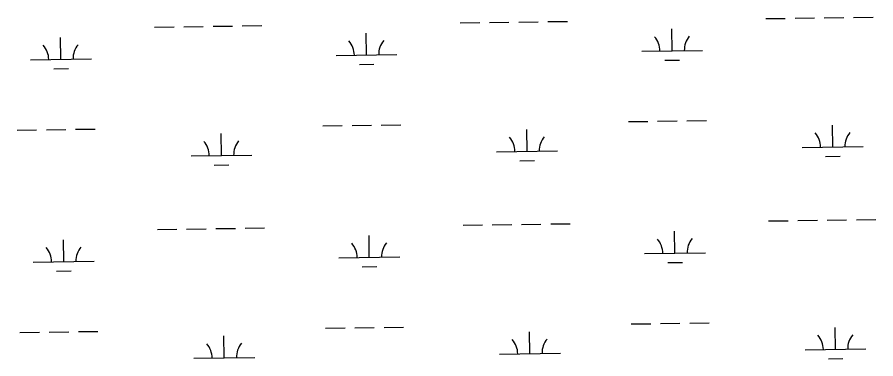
# Model space of a CAD drawing. Extents: x 3767014 to 3805179, y 361544 to 387384.
# Drawn here: x 3797537 to 3798947, y 379534 to 380096 of the extents above; entities that cross this region are included whole.
import ezdxf

# ---------------------------------------------------------------- set-up
doc = ezdxf.new("R2010")
doc.units = 0
doc.layers.add('V-WETL-SWMP', color=7, linetype='Continuous')

msp = doc.modelspace()

# ---------------------------------------------------------------- linework, layer by layer
at = {"layer": 'V-WETL-SWMP'}
for p, q in [((3798766.205, 380093.684), (3798798.202, 380094.128)), ((3798814.201, 380094.35), (3798846.198, 380094.795)), ((3798862.196, 380095.017), (3798894.193, 380095.461)), ((3798910.191, 380095.684), (3798942.188, 380096.128)), ((3797762.486, 380079.741), (3797794.483, 380080.185)), ((3797810.481, 380080.407), (3797842.478, 380080.852)), ((3797858.477, 380081.074), (3797890.474, 380081.519)), ((3797906.472, 380081.741), (3797938.469, 380082.185)), ((3798264.346, 380086.712), (3798296.343, 380087.157)), ((3798312.341, 380087.379), (3798344.338, 380087.823)), ((3798360.336, 380088.046), (3798392.333, 380088.49)), ((3798408.332, 380088.712), (3798440.329, 380089.157)), ((3798110.473, 380033.828), (3798109.973, 380069.824)), ((3798612.333, 380040.799), (3798611.833, 380076.796)), ((3797608.614, 380026.856), (3797608.114, 380062.853)), ((3798562.338, 380040.105), (3798662.328, 380041.494)), ((3797558.619, 380026.162), (3797658.609, 380027.551)), ((3798060.478, 380033.133), (3798160.469, 380034.522)), ((3798600.548, 380025.203), (3798624.546, 380025.536)), ((3797596.829, 380011.26), (3797620.827, 380011.593)), ((3798098.689, 380018.232), (3798122.687, 380018.565)), ((3798540.535, 379924.359), (3798572.532, 379924.803)), ((3798588.531, 379925.025), (3798620.528, 379925.47)), ((3798636.526, 379925.692), (3798668.523, 379926.137)), ((3797536.816, 379910.416), (3797568.813, 379910.86)), ((3797584.812, 379911.083), (3797616.808, 379911.527)), ((3797632.807, 379911.749), (3797664.804, 379912.194)), ((3798038.676, 379917.387), (3798070.673, 379917.832)), ((3798086.671, 379918.054), (3798118.668, 379918.498)), ((3798134.667, 379918.721), (3798166.663, 379919.165)), ((3798374.132, 379875.613), (3798373.632, 379911.609)), ((3798875.992, 379882.584), (3798875.492, 379918.581)), ((3797872.273, 379868.641), (3797871.773, 379904.638)), ((3798825.997, 379881.89), (3798925.987, 379883.279)), ((3797822.278, 379867.947), (3797922.268, 379869.336)), ((3798324.137, 379874.918), (3798424.128, 379876.307)), ((3798864.207, 379866.988), (3798888.205, 379867.321)), ((3797860.488, 379853.045), (3797884.486, 379853.378)), ((3798362.348, 379860.017), (3798386.346, 379860.35)), ((3798268.966, 379754.069), (3798300.963, 379754.514)), ((3798316.962, 379754.736), (3798348.959, 379755.18)), ((3798364.957, 379755.403), (3798396.954, 379755.847)), ((3798412.953, 379756.069), (3798444.95, 379756.514)), ((3798770.826, 379761.041), (3798802.823, 379761.485)), ((3798818.821, 379761.707), (3798850.818, 379762.152)), ((3798866.817, 379762.374), (3798898.814, 379762.819)), ((3798914.812, 379763.041), (3798946.809, 379763.485)), ((3797767.107, 379747.098), (3797799.104, 379747.542)), ((3797815.102, 379747.765), (3797847.099, 379748.209)), ((3797863.098, 379748.431), (3797895.095, 379748.876)), ((3797911.093, 379749.098), (3797943.09, 379749.542)), ((3798616.954, 379708.156), (3798616.454, 379744.153)), ((3797613.235, 379694.213), (3797612.735, 379730.21)), ((3798115.094, 379701.185), (3798114.594, 379737.181)), ((3798065.099, 379700.49), (3798165.089, 379701.879)), ((3798566.959, 379707.462), (3798666.949, 379708.851)), ((3797563.239, 379693.519), (3797663.23, 379694.908)), ((3798103.31, 379685.589), (3798127.307, 379685.922)), ((3798605.169, 379692.56), (3798629.167, 379692.893)), ((3797601.45, 379678.617), (3797625.448, 379678.951)), ((3798043.297, 379584.744), (3798075.294, 379585.189)), ((3798091.292, 379585.411), (3798123.289, 379585.856)), ((3798139.287, 379586.078), (3798171.284, 379586.522)), ((3798545.156, 379591.716), (3798577.153, 379592.16)), ((3798593.152, 379592.383), (3798625.148, 379592.827)), ((3798641.147, 379593.049), (3798673.144, 379593.494)), ((3798880.613, 379549.941), (3798880.113, 379585.938)), ((3797541.437, 379577.773), (3797573.434, 379578.217)), ((3797589.432, 379578.44), (3797621.429, 379578.884)), ((3797637.428, 379579.106), (3797669.425, 379579.551)), ((3797876.894, 379535.998), (3797876.394, 379571.995)), ((3798378.753, 379542.97), (3798378.253, 379578.966)), ((3798328.758, 379542.275), (3798428.748, 379543.664)), ((3798830.618, 379549.247), (3798930.608, 379550.636)), ((3797826.898, 379535.304), (3797926.889, 379536.693)), ((3798868.828, 379534.345), (3798892.826, 379534.678))]:
    msp.add_line(p, q, dxfattribs=at)
for centre, start, end in [((3798557.089, 380040.507), 0.024037, 41.567696), ((3798667.564, 380042.041), 140.024034, 181.567693), ((3797553.37, 380026.564), 0.024037, 41.567696), ((3797663.845, 380028.098), 140.024034, 181.567693), ((3798055.229, 380033.535), 0.024037, 41.567696), ((3798165.704, 380035.07), 140.024034, 181.567693), ((3798318.888, 379875.32), 0.024037, 41.567696), ((3798429.363, 379876.855), 140.024034, 181.567693), ((3798820.748, 379882.292), 0.024037, 41.567696), ((3798931.223, 379883.826), 140.024034, 181.567693), ((3797817.029, 379868.349), 0.024037, 41.567696), ((3797927.504, 379869.883), 140.024034, 181.567693), ((3798561.71, 379707.864), 0.024037, 41.567696), ((3798672.185, 379709.398), 140.024034, 181.567693), ((3797557.99, 379693.921), 0.024037, 41.567696), ((3797668.466, 379695.455), 140.024034, 181.567693), ((3798059.85, 379700.892), 0.024037, 41.567696), ((3798170.325, 379702.427), 140.024034, 181.567693), ((3798825.369, 379549.649), 0.024037, 41.567696), ((3798935.844, 379551.183), 140.024034, 181.567693), ((3797821.649, 379535.706), 0.024037, 41.567696), ((3797932.125, 379537.24), 140.024034, 181.567693), ((3798323.509, 379542.677), 0.024037, 41.567696), ((3798433.984, 379544.212), 140.024034, 181.567693)]:
    msp.add_arc(centre, 35.246, start, end, dxfattribs=at)

doc.saveas('drawing.dxf')
